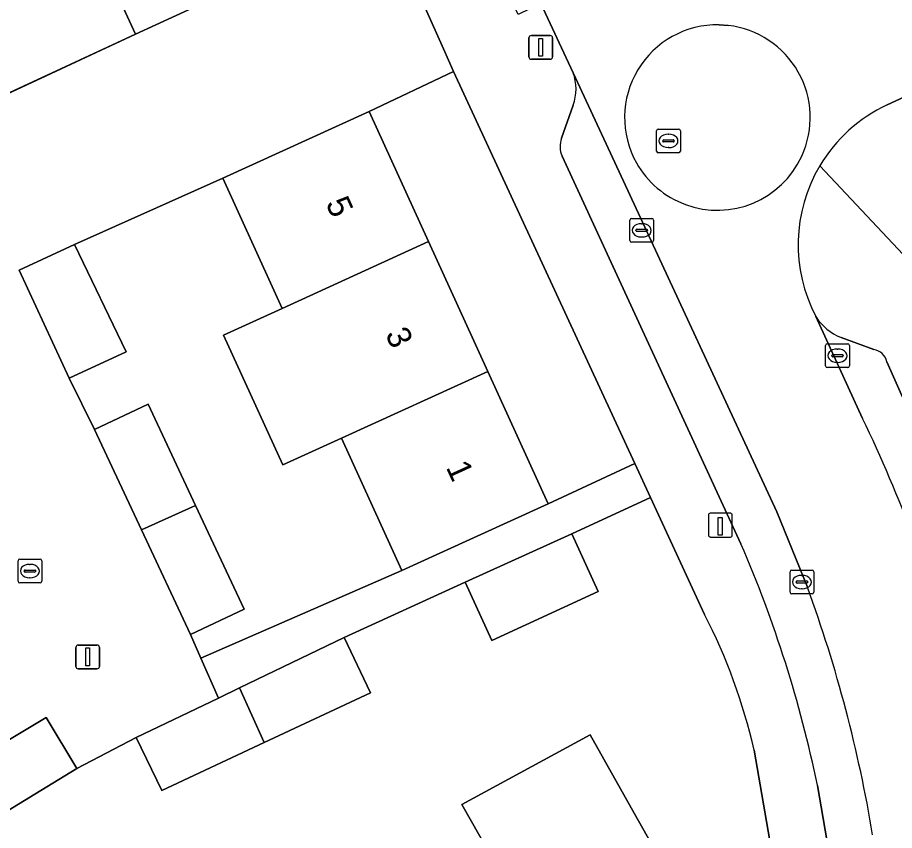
# Model space of a CAD drawing. Extents: x 160030 to 160839, y 385325 to 386450.
# Drawn here: x 160407.02 to 160443.86, y 386097.83 to 386132 of the extents above; entities that cross this region are included whole.
import ezdxf

# ---------------------------------------------------------------- set-up
doc = ezdxf.new("R2010")
doc.units = 0
for name, color, linetype in [('IMGEO_Erf', 7, 'Continuous'), ('IMGEO_Kolk', 7, 'Continuous'), ('IMGEO_Laadpaal', 7, 'Continuous'), ('IMGEO_Lichtmast', 7, 'Continuous'), ('IMGEO_Muur', 7, 'Continuous'), ('IMGEO_Pand', 7, 'Continuous'), ('IMGEO_Pand_nummerreeks', 7, 'Continuous'), ('IMGEO_Parkeervlak_open', 7, 'Continuous'), ('IMGEO_Rijbaan_lokaal_open', 7, 'Continuous'), ('IMGEO_Rioolput', 7, 'Continuous'), ('IMGEO_Voetpad_open', 7, 'Continuous')]:
    doc.layers.add(name, color=color, linetype=linetype)

msp = doc.modelspace()

# ---------------------------------------------------------------- linework, layer by layer
at = {"layer": 'IMGEO_Erf'}
for points in [[(160398.66, 386132.677), (160399.599, 386130.938), (160401.719, 386132.094), (160404.111, 386127.663), (160411.975, 386131.304), (160409.395, 386136.911)], [(160435.884, 386106.912), (160433.61, 386111.831), (160430.306, 386110.303), (160431.411, 386107.877), (160426.947, 386105.811), (160425.83, 386108.266), (160420.737, 386105.935), (160421.854, 386103.613), (160417.385, 386101.527), (160413.076, 386099.517), (160412.008, 386101.736), (160409.506, 386100.43), (160405.531, 386098.012)], [(160406.713, 386083.729), (160411.936, 386086.683), (160417.158, 386089.636), (160415.663, 386092.28), (160420.887, 386095.235), (160423.555, 386096.744), (160425.051, 386094.099), (160427.604, 386095.543), (160425.693, 386098.923), (160431.077, 386101.847), (160432.932, 386098.556), (160436.27, 386092.634), (160430.946, 386089.633), (160425.719, 386086.687), (160420.492, 386083.741), (160415.265, 386080.795), (160410.038, 386077.848), (160404.811, 386074.902)], [(160438.811, 386096.346), (160437.968, 386101.202)]]:
    msp.add_lwpolyline(points, dxfattribs=at)
for points in [[(160425.332, 386129.735), (160421.798, 386128.049), (160424.289, 386122.582), (160426.777, 386117.122), (160429.309, 386111.567), (160432.953, 386113.252)], [(160418.14, 386119.778), (160417.721, 386120.697), (160415.648, 386125.246), (160409.409, 386122.458), (160411.58, 386117.951), (160409.187, 386116.84), (160410.25, 386114.69), (160412.509, 386115.748), (160414.5, 386111.496), (160416.546, 386107.127), (160414.287, 386106.069), (160414.725, 386105.07), (160423.16, 386108.764), (160420.628, 386114.319), (160418.164, 386113.196), (160415.676, 386118.655)]]:
    msp.add_lwpolyline(points, close=True, dxfattribs=at)
msp.add_arc((160414.387, 386095.831), 24.185, 12.8317, 27.2698, dxfattribs=at)
at = {"layer": 'IMGEO_Kolk'}
for p, q in [((160432.819, 386123.557), (160433.671, 386123.557)), ((160432.744, 386122.631), (160432.744, 386123.483)), ((160433.232, 386123.337), (160433.257, 386123.337)), ((160433.745, 386123.483), (160433.745, 386122.631)), ((160433.003, 386123.051), (160433.003, 386123.063)), ((160433.441, 386123.014), (160433.043, 386123.014)), ((160433.046, 386123.1), (160433.444, 386123.1)), ((160433.487, 386123.063), (160433.487, 386123.051)), ((160433.671, 386122.557), (160432.819, 386122.557)), ((160433.255, 386122.777), (160433.23, 386122.777)), ((160440.972, 386117.362), (160440.972, 386118.214)), ((160441.047, 386118.288), (160441.899, 386118.288)), ((160441.46, 386118.068), (160441.485, 386118.068)), ((160441.973, 386118.214), (160441.973, 386117.362)), ((160441.231, 386117.782), (160441.231, 386117.794)), ((160441.669, 386117.745), (160441.271, 386117.745)), ((160441.274, 386117.831), (160441.672, 386117.831)), ((160441.715, 386117.794), (160441.715, 386117.782)), ((160441.899, 386117.288), (160441.047, 386117.288)), ((160441.483, 386117.508), (160441.458, 386117.508)), ((160407.038, 386108.31), (160407.038, 386109.162)), ((160407.113, 386109.236), (160407.965, 386109.236)), ((160408.039, 386109.162), (160408.039, 386108.31)), ((160407.526, 386109.016), (160407.551, 386109.016)), ((160407.297, 386108.73), (160407.297, 386108.742)), ((160407.735, 386108.693), (160407.337, 386108.693)), ((160407.34, 386108.779), (160407.738, 386108.779)), ((160407.549, 386108.456), (160407.524, 386108.456)), ((160407.781, 386108.742), (160407.781, 386108.73)), ((160439.476, 386107.848), (160439.476, 386108.7)), ((160439.551, 386108.774), (160440.403, 386108.774)), ((160439.964, 386108.554), (160439.989, 386108.554)), ((160440.477, 386108.7), (160440.477, 386107.848)), ((160407.965, 386108.236), (160407.113, 386108.236)), ((160439.735, 386108.268), (160439.735, 386108.28)), ((160440.173, 386108.231), (160439.775, 386108.231)), ((160439.778, 386108.317), (160440.176, 386108.317)), ((160440.219, 386108.28), (160440.219, 386108.268)), ((160440.403, 386107.774), (160439.551, 386107.774)), ((160439.987, 386107.994), (160439.962, 386107.994))]:
    msp.add_line(p, q, dxfattribs=at)
for points in [[(160432.819, 386123.557), (160433.671, 386123.557)], [(160432.744, 386122.631), (160432.744, 386123.483)], [(160433.745, 386123.483), (160433.745, 386122.631)], [(160433.671, 386122.557), (160432.819, 386122.557)], [(160440.972, 386117.362), (160440.972, 386118.214)], [(160441.047, 386118.288), (160441.899, 386118.288)], [(160441.973, 386118.214), (160441.973, 386117.362)], [(160441.899, 386117.288), (160441.047, 386117.288)], [(160407.038, 386108.31), (160407.038, 386109.162)], [(160407.113, 386109.236), (160407.965, 386109.236)], [(160408.039, 386109.162), (160408.039, 386108.31)], [(160439.476, 386107.848), (160439.476, 386108.7)], [(160439.551, 386108.774), (160440.403, 386108.774)], [(160440.477, 386108.7), (160440.477, 386107.848)], [(160407.965, 386108.236), (160407.113, 386108.236)], [(160440.403, 386107.774), (160439.551, 386107.774)]]:
    msp.add_lwpolyline(points, dxfattribs=at)
for centre, radius, start, end in [((160432.821, 386123.481), 0.0765, 91.552, 178.448), ((160432.821, 386123.481), 0.0765, 91.552, 178.448), ((160433.669, 386123.481), 0.0765, 1.552, 88.448), ((160433.669, 386123.481), 0.0765, 1.552, 88.448), ((160433.043, 386123.06), 0.0403, 85.8775, 175.7526), ((160433.04, 386123.05), 0.0366, 178.938, 274.7102), ((160433.444, 386123.057), 0.043, 264.8664, 352.4533), ((160433.448, 386123.062), 0.0386, 1.7309, 96.639), ((160432.821, 386122.633), 0.0765, 181.552, 268.448), ((160432.821, 386122.633), 0.0765, 181.552, 268.448), ((160433.669, 386122.633), 0.0765, 271.552, 358.448), ((160433.669, 386122.633), 0.0765, 271.552, 358.448), ((160441.049, 386118.212), 0.0765, 91.552, 178.448), ((160441.049, 386118.212), 0.0765, 91.552, 178.448), ((160441.897, 386118.212), 0.0765, 1.552, 88.448), ((160441.897, 386118.212), 0.0765, 1.552, 88.448), ((160441.271, 386117.791), 0.0403, 85.8775, 175.7526), ((160441.268, 386117.781), 0.0366, 178.938, 274.7102), ((160441.672, 386117.788), 0.043, 264.8664, 352.4533), ((160441.676, 386117.793), 0.0386, 1.7309, 96.639), ((160441.049, 386117.364), 0.0765, 181.552, 268.448), ((160441.049, 386117.364), 0.0765, 181.552, 268.448), ((160441.897, 386117.364), 0.0765, 271.552, 358.448), ((160441.897, 386117.364), 0.0765, 271.552, 358.448), ((160407.115, 386109.16), 0.0765, 91.552, 178.448), ((160407.115, 386109.16), 0.0765, 91.552, 178.448), ((160407.963, 386109.16), 0.0765, 1.552, 88.448), ((160407.963, 386109.16), 0.0765, 1.552, 88.448), ((160407.337, 386108.739), 0.0403, 85.8775, 175.7526), ((160407.334, 386108.729), 0.0366, 178.938, 274.7102), ((160407.738, 386108.736), 0.043, 264.8664, 352.4533), ((160407.742, 386108.741), 0.0386, 1.7309, 96.639), ((160439.553, 386108.698), 0.0765, 91.552, 178.448), ((160439.553, 386108.698), 0.0765, 91.552, 178.448), ((160440.401, 386108.698), 0.0765, 1.552, 88.448), ((160440.401, 386108.698), 0.0765, 1.552, 88.448), ((160407.115, 386108.312), 0.0765, 181.552, 268.448), ((160407.115, 386108.312), 0.0765, 181.552, 268.448), ((160407.963, 386108.312), 0.0765, 271.552, 358.448), ((160407.963, 386108.312), 0.0765, 271.552, 358.448), ((160439.775, 386108.277), 0.0403, 85.8775, 175.7526), ((160439.772, 386108.267), 0.0366, 178.938, 274.7102), ((160440.176, 386108.274), 0.043, 264.8664, 352.4533), ((160440.18, 386108.279), 0.0386, 1.7309, 96.639), ((160439.553, 386107.85), 0.0765, 181.552, 268.448), ((160439.553, 386107.85), 0.0765, 181.552, 268.448), ((160440.401, 386107.85), 0.0765, 271.552, 358.448), ((160440.401, 386107.85), 0.0765, 271.552, 358.448)]:
    msp.add_arc(centre, radius, start, end, dxfattribs=at)
for centre, major_axis, ratio, start_param, end_param in [((160433.231, 386123.057), (-0.387, 0.002), 0.722429, 4.712389, 7.853982), ((160433.256, 386123.057), (-0.39, 0.002), 0.717154, 1.570796, 4.712389), ((160441.459, 386117.788), (-0.387, 0.002), 0.722429, 4.712389, 7.853982), ((160441.484, 386117.788), (-0.39, 0.002), 0.717154, 1.570796, 4.712389), ((160407.525, 386108.736), (-0.387, 0.002), 0.722429, 4.712389, 7.853982), ((160407.55, 386108.736), (-0.39, 0.002), 0.717154, 1.570796, 4.712389), ((160439.963, 386108.274), (-0.387, 0.002), 0.722429, 4.712389, 7.853982), ((160439.988, 386108.274), (-0.39, 0.002), 0.717154, 1.570796, 4.712389)]:
    msp.add_ellipse(centre, major_axis=major_axis, ratio=ratio, start_param=start_param, end_param=end_param, dxfattribs=at)
at = {"layer": 'IMGEO_Laadpaal'}
for p, q in [((160436.048, 386111.082), (160436.048, 386110.241)), ((160436.048, 386111.082), (160436.048, 386110.241)), ((160436.964, 386111.166), (160436.123, 386111.166)), ((160436.964, 386111.166), (160436.123, 386111.166)), ((160437.048, 386110.25), (160437.048, 386111.091)), ((160437.048, 386110.25), (160437.048, 386111.091)), ((160436.132, 386110.166), (160436.973, 386110.166)), ((160436.132, 386110.166), (160436.973, 386110.166))]:
    msp.add_line(p, q, dxfattribs=at)
msp.add_lwpolyline([(160436.463, 386110.979), (160436.623, 386110.979), (160436.623, 386110.246), (160436.463, 386110.246), (160436.463, 386110.979)], dxfattribs=at)
for centre, start, end in [((160436.126, 386111.088), 92.4484, 184.2845), ((160436.126, 386111.088), 92.4484, 184.2845), ((160436.97, 386111.088), 2.4484, 94.2845), ((160436.97, 386111.088), 2.4484, 94.2845), ((160436.126, 386110.244), 182.4484, 274.2845), ((160436.126, 386110.244), 182.4484, 274.2845), ((160436.97, 386110.244), 272.4484, 4.2845), ((160436.97, 386110.244), 272.4484, 4.2845)]:
    msp.add_arc(centre, 0.0779, start, end, dxfattribs=at)
at = {"layer": 'IMGEO_Lichtmast'}
for p, q in [((160428.507, 386130.348), (160428.507, 386131.148)), ((160428.507, 386131.148), (160428.507, 386130.348)), ((160428.607, 386131.248), (160429.397, 386131.248)), ((160429.397, 386131.248), (160428.607, 386131.248)), ((160429.497, 386131.148), (160429.497, 386130.348)), ((160429.497, 386130.348), (160429.497, 386131.148)), ((160429.397, 386130.248), (160428.607, 386130.248)), ((160428.607, 386130.248), (160429.397, 386130.248)), ((160409.466, 386104.726), (160409.466, 386105.526)), ((160409.466, 386105.526), (160409.466, 386104.726)), ((160409.566, 386105.626), (160410.356, 386105.626)), ((160410.356, 386105.626), (160409.566, 386105.626)), ((160410.456, 386105.526), (160410.456, 386104.726)), ((160410.456, 386104.726), (160410.456, 386105.526)), ((160410.356, 386104.626), (160409.566, 386104.626)), ((160409.566, 386104.626), (160410.356, 386104.626))]:
    msp.add_line(p, q, dxfattribs=at)
for points in [[(160428.927, 386131.123), (160429.077, 386131.123), (160429.077, 386130.373), (160428.927, 386130.373), (160428.927, 386131.123)], [(160409.886, 386105.501), (160410.036, 386105.501), (160410.036, 386104.751), (160409.886, 386104.751), (160409.886, 386105.501)]]:
    msp.add_lwpolyline(points, dxfattribs=at)
for centre, start, end in [((160428.607, 386131.148), 90, 180), ((160428.607, 386131.148), 90, 180), ((160429.397, 386131.148), 0, 90), ((160429.397, 386131.148), 360, 90), ((160428.607, 386130.348), 180, 270), ((160428.607, 386130.348), 180, 270), ((160429.397, 386130.348), 270, 0), ((160429.397, 386130.348), 270, 0), ((160409.566, 386105.526), 90, 180), ((160409.566, 386105.526), 90, 180), ((160410.356, 386105.526), 0, 90), ((160410.356, 386105.526), 360, 90), ((160409.566, 386104.726), 180, 270), ((160409.566, 386104.726), 180, 270), ((160410.356, 386104.726), 270, 0), ((160410.356, 386104.726), 270, 0)]:
    msp.add_arc(centre, 0.1, start, end, dxfattribs=at)
at = {"layer": 'IMGEO_Muur'}
for points in [[(160403.852, 386127.522), (160411.975, 386131.304)], [(160415.648, 386125.246), (160409.409, 386122.458)]]:
    msp.add_lwpolyline(points, dxfattribs=at)
at = {"layer": 'IMGEO_Pand'}
for points in [[(160409.395, 386136.911), (160411.975, 386131.304), (160418.804, 386134.454), (160416.217, 386140.06)], [(160424.289, 386122.582), (160421.798, 386128.049), (160415.648, 386125.246), (160417.721, 386120.697), (160418.14, 386119.778)], [(160411.58, 386117.951), (160409.409, 386122.458), (160407.081, 386121.378), (160409.187, 386116.84)], [(160424.289, 386122.582), (160418.14, 386119.778), (160415.676, 386118.655), (160418.164, 386113.196), (160420.628, 386114.319), (160426.777, 386117.122)], [(160420.628, 386114.319), (160423.16, 386108.764), (160424.76, 386109.493), (160429.309, 386111.567), (160426.777, 386117.122)], [(160414.5, 386111.496), (160412.509, 386115.748), (160410.25, 386114.69), (160412.23, 386110.461)], [(160412.23, 386110.461), (160414.287, 386106.069), (160416.546, 386107.127), (160414.5, 386111.496)], [(160431.411, 386107.877), (160430.306, 386110.303), (160425.83, 386108.266), (160426.947, 386105.811)], [(160417.385, 386101.527), (160421.854, 386103.613), (160420.737, 386105.935), (160416.341, 386103.82)], [(160416.341, 386103.82), (160415.458, 386103.395), (160412.008, 386101.736), (160413.076, 386099.517), (160417.385, 386101.527)], [(160405.531, 386098.012), (160409.506, 386100.43), (160408.214, 386102.582), (160404.843, 386100.56), (160404.281, 386100.223)], [(160432.932, 386098.556), (160431.077, 386101.847), (160425.693, 386098.923), (160427.604, 386095.543), (160430.946, 386089.633), (160436.27, 386092.634)]]:
    msp.add_lwpolyline(points, close=True, dxfattribs=at)
at = {"layer": 'IMGEO_Parkeervlak_open'}
for points in [[(160432.294, 386125.514), (160430.361, 386129.684)], [(160430.361, 386128.317), (160429.875, 386126.932)], [(160429.898, 386126.178), (160437.415, 386109.879)], [(160440.209, 386108.051), (160438.916, 386111.225), (160432.294, 386125.514)], [(160440.565, 386119.435), (160442.528, 386115.151)], [(160443.002, 386118.043), (160441.625, 386118.557)], [(160445.622, 386112.867), (160443.541, 386117.536)], [(160440.628, 386099.727), (160441.198, 386096.46), (160441.43, 386094.305), (160441.826, 386090.189)]]:
    msp.add_lwpolyline(points, dxfattribs=at)
for centre, radius, start, end in [((160428.539, 386129.001), 1.946, 339.4346, 20.5654), ((160430.817, 386126.583), 1.004, 159.6853, 203.8091), ((160442.363, 386120.527), 2.104, 211.2711, 249.4589), ((160442.902, 386117.396), 0.655, 12.3311, 81.1734), ((160383.708, 386087.066), 65.181, 15.85251, 25.52321), ((160389.499, 386089.13), 52.216, 11.7097, 23.4144), ((160386.166, 386088.26), 57.552, 9.388, 20.11323)]:
    msp.add_arc(centre, radius, start, end, dxfattribs=at)
at = {"layer": 'IMGEO_Rijbaan_lokaal_open'}
for points in [[(160394.99, 386205.429), (160396.089, 386203.105), (160399.032, 386197.028), (160425.571, 386139.972), (160426.914, 386137.105), (160429.005, 386132.593), (160430.361, 386129.684), (160432.294, 386125.514), (160438.916, 386111.225), (160440.209, 386108.051)], [(160404.843, 386100.56), (160408.214, 386102.582), (160409.506, 386100.43), (160412.008, 386101.736), (160415.458, 386103.395), (160414.725, 386105.07), (160414.287, 386106.069), (160412.23, 386110.461), (160410.25, 386114.69), (160409.187, 386116.84), (160407.081, 386121.378), (160409.409, 386122.458), (160415.648, 386125.246), (160421.798, 386128.049), (160425.332, 386129.735), (160424.91, 386130.686), (160422.608, 386135.869)], [(160418.804, 386134.454), (160411.975, 386131.304), (160404.111, 386127.663)], [(160443.558, 386128.327), (160446.018, 386129.468), (160443.987, 386134.037), (160441.574, 386132.908)], [(160436.878, 386131.669), (160436.496, 386131.695)], [(160436.496, 386131.695), (160436.878, 386131.669)], [(160442.528, 386115.151), (160440.565, 386119.435)]]:
    msp.add_lwpolyline(points, dxfattribs=at)
for centre, radius, start, end in [((160436.418, 386127.802), 3.894, 88.8493, 209.4208), ((160436.418, 386127.802), 3.894, 88.8493, 209.4208), ((160436.43, 386127.799), 3.896, 335.3734, 83.3926), ((160436.43, 386127.799), 3.896, 335.3734, 83.3926), ((160446.298, 386122.452), 6.483, 115.0047, 149.2132), ((160436.429, 386127.799), 3.896, 249.7097, 335.3753), ((160436.429, 386127.799), 3.896, 249.7097, 335.3753), ((160436.416, 386127.798), 3.89, 209.3876, 249.8898), ((160436.416, 386127.798), 3.89, 209.3876, 249.8898), ((160446.292, 386122.456), 6.475, 149.2178, 207.8163), ((160383.708, 386087.066), 65.181, 15.85251, 25.52321), ((160386.166, 386088.26), 57.552, 9.388, 20.11323)]:
    msp.add_arc(centre, radius, start, end, dxfattribs=at)
at = {"layer": 'IMGEO_Rioolput'}
for p, q in [((160433.867, 386126.39), (160433.867, 386127.242)), ((160433.942, 386127.316), (160434.794, 386127.316)), ((160434.868, 386127.242), (160434.868, 386126.39)), ((160434.169, 386126.859), (160434.567, 386126.859)), ((160434.355, 386127.096), (160434.38, 386127.096)), ((160434.126, 386126.81), (160434.126, 386126.822)), ((160434.564, 386126.773), (160434.166, 386126.773)), ((160434.378, 386126.536), (160434.353, 386126.536)), ((160434.61, 386126.822), (160434.61, 386126.81)), ((160434.794, 386126.316), (160433.942, 386126.316))]:
    msp.add_line(p, q, dxfattribs=at)
for points in [[(160433.867, 386126.39), (160433.867, 386127.242)], [(160433.942, 386127.316), (160434.794, 386127.316)], [(160434.868, 386127.242), (160434.868, 386126.39)], [(160434.794, 386126.316), (160433.942, 386126.316)]]:
    msp.add_lwpolyline(points, dxfattribs=at)
for centre, radius, start, end in [((160433.944, 386127.24), 0.0765, 91.552, 178.448), ((160433.944, 386127.24), 0.0765, 91.552, 178.448), ((160434.792, 386127.24), 0.0765, 1.552, 88.448), ((160434.792, 386127.24), 0.0765, 1.552, 88.448), ((160434.166, 386126.819), 0.0403, 85.8775, 175.7526), ((160434.571, 386126.821), 0.0386, 1.7309, 96.639), ((160434.163, 386126.809), 0.0366, 178.938, 274.7102), ((160434.567, 386126.816), 0.043, 264.8664, 352.4533), ((160433.944, 386126.392), 0.0765, 181.552, 268.448), ((160433.944, 386126.392), 0.0765, 181.552, 268.448), ((160434.792, 386126.392), 0.0765, 271.552, 358.448), ((160434.792, 386126.392), 0.0765, 271.552, 358.448)]:
    msp.add_arc(centre, radius, start, end, dxfattribs=at)
for centre, major_axis, ratio, start_param, end_param in [((160434.354, 386126.816), (-0.387, 0.002), 0.722429, 4.712389, 7.853982), ((160434.379, 386126.816), (-0.39, 0.002), 0.717154, 1.570796, 4.712389)]:
    msp.add_ellipse(centre, major_axis=major_axis, ratio=ratio, start_param=start_param, end_param=end_param, dxfattribs=at)
at = {"layer": 'IMGEO_Voetpad_open'}
for points in [[(160391.19, 386203.611), (160422.466, 386136.188), (160422.608, 386135.869), (160424.91, 386130.686), (160425.332, 386129.735), (160432.953, 386113.252), (160433.61, 386111.831), (160435.884, 386106.912)], [(160430.361, 386129.684), (160429.005, 386132.593), (160428.051, 386132.133), (160425.943, 386136.668), (160426.914, 386137.105), (160425.571, 386139.972)], [(160448.936, 386130.762), (160448.344, 386130.483), (160446.949, 386129.9), (160446.018, 386129.468), (160443.558, 386128.327)], [(160429.875, 386126.932), (160430.361, 386128.317)], [(160437.415, 386109.879), (160429.898, 386126.178)], [(160440.729, 386125.77), (160444.235, 386122.046)], [(160453.089, 386103.425), (160444.235, 386122.046), (160440.729, 386125.77)], [(160441.625, 386118.557), (160443.002, 386118.043)], [(160443.541, 386117.536), (160445.622, 386112.867)], [(160437.968, 386101.202), (160438.811, 386096.346)], [(160439.412, 386090.467), (160441.826, 386090.189), (160441.43, 386094.305), (160441.198, 386096.46), (160440.628, 386099.727)]]:
    msp.add_lwpolyline(points, dxfattribs=at)
msp.add_lwpolyline([(160430.306, 386110.303), (160433.61, 386111.831), (160432.953, 386113.252), (160429.309, 386111.567), (160424.76, 386109.493), (160423.16, 386108.764), (160414.725, 386105.07), (160415.458, 386103.395), (160416.341, 386103.82), (160420.737, 386105.935), (160425.83, 386108.266)], close=True, dxfattribs=at)
for centre, radius, start, end in [((160428.539, 386129.001), 1.946, 339.4346, 20.5654), ((160446.298, 386122.452), 6.483, 115.0047, 149.2132), ((160430.817, 386126.583), 1.004, 159.6853, 203.8091), ((160446.292, 386122.456), 6.475, 149.2178, 207.8163), ((160442.363, 386120.527), 2.104, 211.2711, 249.4589), ((160442.902, 386117.396), 0.655, 12.3311, 81.1734), ((160389.499, 386089.13), 52.216, 11.7097, 23.4144), ((160414.387, 386095.831), 24.185, 12.8317, 27.2698)]:
    msp.add_arc(centre, radius, start, end, dxfattribs=at)

# ---------------------------------------------------------------- texts
at = {"layer": 'IMGEO_Pand_nummerreeks'}
for s, rotation, p in [('5', 294.4992, (160419.951, 386124.192)), ('3', 294.4995, (160422.455, 386118.698)), ('1', 294.4992, (160425.006, 386113.1))]:
    msp.add_text(s, height=1, rotation=rotation, dxfattribs=at).set_placement(p)

doc.saveas('drawing.dxf')
